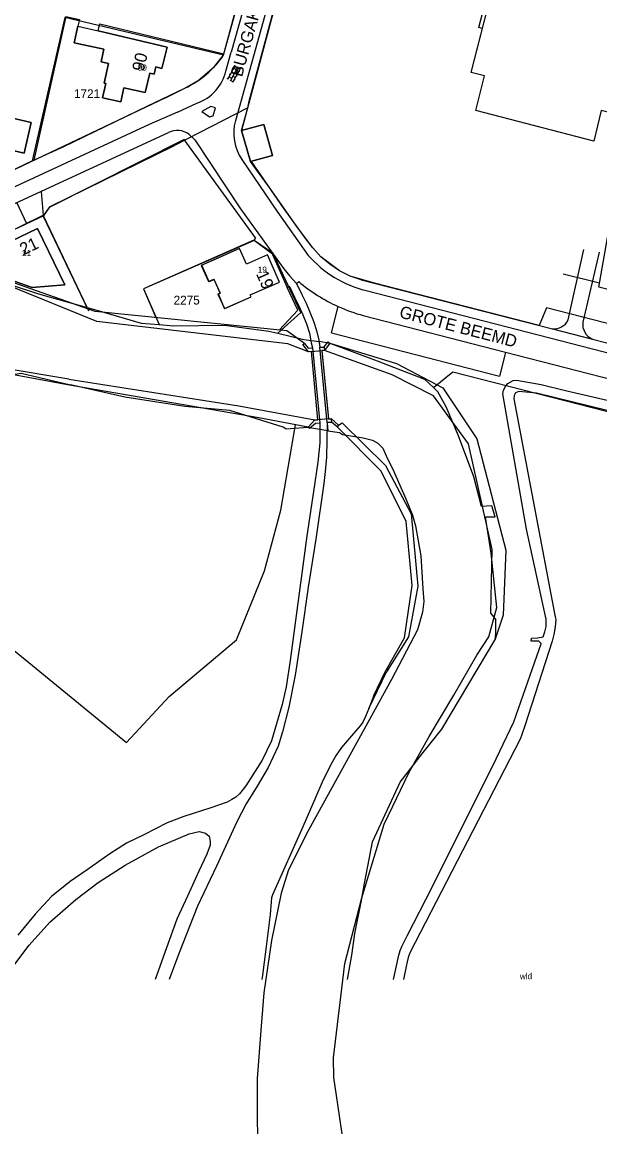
# Model space of a CAD drawing. Extents: x 148816 to 151297, y 399515 to 402500.
# Drawn here: x 150675.7 to 150794.1, y 399515.3 to 399743.1 of the extents above; entities that cross this region are included whole.
import ezdxf

# ---------------------------------------------------------------- set-up
doc = ezdxf.new("R2010")
doc.units = 0
for name, color, linetype in [('B01 Hoofdgebouw  [D] Norm', 7, 'Continuous'), ('B01 Hoofdgebouw  [T] Norm', 7, 'Continuous'), ('B01 hoofgebouw', 7, 'Continuous'), ('G01 perceelsgrens', 7, 'Continuous'), ('S02 Open verharding  Norm', 7, 'Continuous'), ('T03 Hek raster  [T] Norm', 7, 'Continuous'), ('T04 Haag heg  [D] Gem', 7, 'Continuous'), ('T09 Insteek water  [T] Norm', 7, 'Continuous'), ('V00 Kant verharding algemeen  [T] Norm', 7, 'Continuous'), ('V00 Kant verharding algemeen secundair  [T] Gem', 7, 'Continuous'), ('V06 Kant onverhard  [T] Gem', 7, 'Continuous'), ('Z01 perceelnummer', 7, 'Continuous'), ('Z02 huisnummer', 7, 'Continuous'), ('Z02 Huisnummer  [Tekst] Norm', 7, 'Continuous'), ('Z06 straatnaam', 7, 'Continuous'), ('Z19 Overige Tekst  [Tekst] Gem', 7, 'Continuous')]:
    doc.layers.add(name, color=color, linetype=linetype)

msp = doc.modelspace()

# ---------------------------------------------------------------- linework, layer by layer
at = {"layer": 'B01 Hoofdgebouw  [D] Norm'}
msp.add_line((150713.71, 399690.55), (150713.71, 399690.55), dxfattribs=at)
msp.add_lwpolyline([(150717.16, 399684.41), (150715.88, 399687.41), (150716.22, 399687.55), (150715.01, 399690.36), (150713.99, 399689.92), (150712.52, 399693.33), (150712.52, 399693.33)], dxfattribs=at)
at = {"layer": 'B01 Hoofdgebouw  [T] Norm'}
for p, q in [((150691.26, 399741.33), (150705.36, 399737.97)), ((150692.42, 399737.55), (150686.34, 399738.9)), ((150691.84, 399734.97), (150692.42, 399737.55)), ((150705.36, 399737.97), (150704.32, 399733.6)), ((150693.35, 399734.63), (150691.84, 399734.97)), ((150692.45, 399730.61), (150693.35, 399734.63)), ((150703.06, 399733.93), (150702.73, 399732.45)), ((150704.32, 399733.6), (150703.06, 399733.93)), ((150692.79, 399730.54), (150692.45, 399730.61)), ((150701.81, 399732.68), (150700.89, 399728.67)), ((150702.73, 399732.45), (150701.81, 399732.68)), ((150692.13, 399727.59), (150692.79, 399730.54)), ((150696.51, 399729.68), (150695.86, 399726.76)), ((150700.89, 399728.67), (150696.51, 399729.68)), ((150660.45, 399726.53), (150677.52, 399722.53)), ((150695.86, 399726.76), (150692.13, 399727.59)), ((150677.52, 399722.53), (150676.05, 399716.24)), ((150725.17, 399722.16), (150720.65, 399720.88)), ((150726.97, 399715.8), (150725.17, 399722.16)), ((150676.05, 399716.24), (150658.98, 399720.25)), ((150720.65, 399720.88), (150722.46, 399714.52)), ((150722.46, 399714.52), (150726.97, 399715.8)), ((150720.2, 399696.71), (150712.52, 399693.33)), ((150721.62, 399693.51), (150720.2, 399696.71)), ((150725.94, 399695.42), (150721.62, 399693.51)), ((150728.42, 399689.82), (150725.94, 399695.42)), ((150722.43, 399687.19), (150728.42, 399689.82)), ((150717.2, 399684.43), (150722.59, 399686.83)), ((150722.59, 399686.83), (150722.43, 399687.19))]:
    msp.add_line(p, q, dxfattribs=at)
for points in [[(150794.39, 399725.02), (150792.83, 399718.71), (150768.63, 399724.99), (150770.45, 399732.08), (150767.71, 399732.82), (150770.01, 399741.83), (150769.31, 399742.01), (150771, 399748.62)], [(150686.34, 399738.9), (150687.1, 399742.31), (150691.26, 399741.33)], [(150678.8, 399700.84), (150673.4, 399698.24), (150673.59, 399697.86), (150669.95, 399696.16), (150672.07, 399691.63), (150673.08, 399690.38), (150677.74, 399688.71), (150684.39, 399689.25), (150678.8, 399700.84)], [(150819.29, 399682.31), (150793.85, 399688.81), (150795.85, 399700.04)]]:
    msp.add_lwpolyline(points, dxfattribs=at)
at = {"layer": 'B01 hoofgebouw'}
for points in [[(150792.83, 399718.71), (150768.63, 399724.99), (150770.45, 399732.08), (150767.71, 399732.82), (150771.67, 399748.32), (150770.58, 399748.58), (150773.69, 399760.77), (150782.87, 399758.41)], [(150804.32, 399722.45), (150794.39, 399725.02), (150792.83, 399718.71), (150768.63, 399724.99), (150770.45, 399732.08), (150767.71, 399732.82), (150770.01, 399741.83), (150769.31, 399742.01), (150771, 399748.62)], [(150687.1, 399742.31), (150686.34, 399738.9), (150692.42, 399737.55), (150691.84, 399734.97), (150693.35, 399734.63), (150692.45, 399730.61), (150692.79, 399730.54), (150692.13, 399727.59), (150695.86, 399726.76), (150696.51, 399729.68), (150700.89, 399728.67), (150701.81, 399732.68), (150702.73, 399732.45), (150703.06, 399733.93), (150704.32, 399733.6), (150705.36, 399737.97), (150691.25, 399741.33)], [(150687.1, 399742.31), (150691.25, 399741.33)], [(150851.06, 399743.68), (150853.23, 399740.26), (150852.7, 399738.22), (150880.28, 399731.09), (150877.67, 399721.02), (150879.82, 399720.47), (150879.41, 399718.87), (150877.26, 399719.42), (150873.76, 399705.92), (150873.96, 399705.87), (150871.09, 399694.37), (150870.89, 399694.42), (150867.96, 399683.08), (150865.8, 399674.75), (150826.95, 399684.75), (150828.74, 399691.72), (150827.58, 399692.02), (150822.98, 399693.2), (150819.29, 399682.31), (150793.85, 399688.81), (150795.85, 399700.04), (150797.39, 399704.73), (150798.51, 399704.44), (150799.12, 399706.83)], [(150676.05, 399716.24), (150677.52, 399722.53), (150660.45, 399726.53), (150658.98, 399720.25), (150676.05, 399716.24)], [(150804.33, 399722.45), (150794.39, 399725.02), (150792.83, 399718.71)], [(150722.46, 399714.52), (150720.65, 399720.88), (150725.17, 399722.16), (150726.97, 399715.8), (150722.46, 399714.52)], [(150672.07, 399691.63), (150669.95, 399696.16), (150673.59, 399697.86), (150673.4, 399698.24), (150678.8, 399700.84), (150680.97, 399696.34)], [(150717.12, 399684.39), (150722.59, 399686.83), (150722.43, 399687.19), (150728.42, 399689.82), (150725.94, 399695.42), (150721.62, 399693.51), (150720.2, 399696.71), (150715.62, 399694.69)], [(150680.97, 399696.34), (150684.39, 399689.25), (150677.74, 399688.71), (150673.08, 399690.38), (150672.07, 399691.63)], [(150715.62, 399694.69), (150712.37, 399693.26), (150713.83, 399689.96), (150714.95, 399690.45), (150716.23, 399687.55), (150715.8, 399687.37), (150717.12, 399684.39)]]:
    msp.add_lwpolyline(points, dxfattribs=at)
at = {"layer": 'G01 perceelsgrens'}
for points in [[(150721.89, 399725.52), (150722.22, 399726.95), (150727.11, 399745.14), (150729.57, 399754.37), (150733.34, 399766.66), (150735.28, 399772.64), (150736.48, 399777.07), (150737.93, 399783.91)], [(150716.96, 399736.38), (150719.35, 399745.17), (150721.53, 399753.97)], [(150684.39, 399744.04), (150677.74, 399714.69)], [(150716.96, 399736.38), (150684.39, 399744.04)], [(150677.74, 399714.69), (150684.04, 399717.59), (150701.29, 399725.92), (150709.01, 399729.6), (150711.74, 399731.14), (150715.08, 399734), (150716.96, 399736.38)], [(150660.45, 399726.53), (150677.52, 399722.53), (150676.05, 399716.24), (150658.98, 399720.25), (150660.45, 399726.53)], [(150721.89, 399725.52), (150706.9, 399717.85)], [(150781.64, 399680.96), (150756.61, 399687.38), (150747.9, 399689.62), (150742.89, 399691.07), (150740.73, 399692.14), (150736.89, 399695.03), (150735.26, 399696.83), (150732.13, 399701.02), (150726.48, 399709.02), (150722.46, 399714.52), (150720.65, 399720.88), (150721.89, 399725.52)], [(150680.02, 399703.39), (150681.37, 399705.34), (150706.9, 399717.85)], [(150658.75, 399705.64), (150677.74, 399714.69)], [(150680.02, 399703.39), (150664.9, 399696.28)], [(150688.98, 399684.61), (150680.02, 399703.39)], [(150728.06, 399679.37), (150732.78, 399683.61), (150727.09, 399695.67), (150723.2, 399698.33), (150700.56, 399688.46), (150703.73, 399681.12)], [(150664.9, 399696.28), (150665.71, 399694.2), (150668.36, 399690.93), (150679.02, 399687.41), (150688.98, 399684.61)], [(150688.98, 399684.61), (150691.41, 399683.93), (150700.06, 399681.42), (150703.73, 399681.12)], [(150867.85, 399662.75), (150821.14, 399674.82), (150783.13, 399684.59), (150781.64, 399680.96)], [(150703.73, 399681.12), (150706.65, 399680.88), (150717.11, 399681.01), (150726.24, 399679.81), (150728.06, 399679.37)], [(150728.06, 399679.37), (150733.39, 399678.09), (150736.57, 399677.67)], [(150736.57, 399677.67), (150736.69, 399676.44), (150737.58, 399676.52), (150737.65, 399675.78), (150737.11, 399675.72), (150738.44, 399661.77), (150738.99, 399661.81), (150739.06, 399661.06), (150738.17, 399660.98), (150738.32, 399659.38)], [(150759.97, 399668.22), (150758.24, 399669.87), (150748.53, 399673.6), (150738.77, 399677.27), (150736.57, 399677.67)], [(150665.06, 399675.4), (150671.8, 399670.56), (150675.42, 399671.15), (150685.54, 399668.76)], [(150759.97, 399668.22), (150763.92, 399671.46), (150832.55, 399653.91)], [(150738.32, 399659.38), (150734.25, 399660.05), (150729.75, 399659.68), (150729.16, 399660.09), (150718.24, 399663.55), (150709.03, 399664.35), (150696.72, 399666.27), (150685.54, 399668.76)], [(150741.26, 399515.27), (150739.54, 399526.79), (150739.45, 399530.82), (150741.83, 399550.2), (150745.29, 399563.63), (150749.89, 399578.74), (150754.91, 399589.25), (150759.1, 399596.71), (150764.17, 399605.19), (150768.89, 399613.36), (150771.32, 399617.11), (150772.94, 399623.16), (150771.79, 399634.29), (150770.63, 399641.71), (150772.66, 399641.75), (150771.93, 399644.01), (150769.84, 399643.84), (150768.27, 399649.94), (150765.1, 399658.35), (150762.59, 399664.3), (150760.86, 399667.36)], [(150760.86, 399667.36), (150759.97, 399668.22)], [(150741.34, 399658.61), (150745.55, 399657.9), (150747.51, 399657.42), (150748.6, 399656.84), (150749.62, 399655.8), (150750.57, 399653.64), (150751.58, 399651.66), (150754.34, 399645.42), (150755.65, 399642.06), (150756.29, 399639.9), (150757.36, 399633.74), (150757.77, 399626.96), (150757.99, 399624.39), (150757.73, 399622.15), (150756.73, 399618.59), (150751.36, 399608.37), (150745.78, 399598.23), (150734.39, 399577.47), (150730.29, 399569.36), (150728.75, 399564.62), (150726.76, 399554.87), (150725.2, 399544.14), (150724.64, 399537.3), (150723.83, 399526.59), (150723.82, 399518), (150723.9, 399515.27)], [(150738.32, 399659.38), (150740.74, 399658.98), (150741.34, 399658.61)]]:
    msp.add_lwpolyline(points, dxfattribs=at)
at = {"layer": 'S02 Open verharding  Norm'}
for p, q in [((150719.34, 399734.23), (150717.74, 399731.35)), ((150719.87, 399733.94), (150718.27, 399731.05)), ((150718.79, 399733.22), (150718.65, 399733.3)), ((150720.39, 399733.65), (150718.79, 399730.76)), ((150719.55, 399733.37), (150719.03, 399733.66)), ((150719.27, 399734.1), (150719.14, 399734.17)), ((150719.83, 399732.64), (150719.31, 399732.93)), ((150720.32, 399733.52), (150719.8, 399733.81)), ((150720.08, 399733.08), (150720.21, 399733.01)), ((150717.81, 399731.48), (150717.68, 399731.55)), ((150718.06, 399731.91), (150718.58, 399731.62)), ((150718.3, 399732.35), (150718.17, 399732.42)), ((150718.86, 399730.89), (150718.34, 399731.18)), ((150719.07, 399732.5), (150718.54, 399732.79)), ((150719.35, 399731.77), (150718.82, 399732.06)), ((150719.11, 399731.33), (150719.24, 399731.26)), ((150719.59, 399732.21), (150719.72, 399732.13))]:
    msp.add_line(p, q, dxfattribs=at)
at = {"layer": 'T03 Hek raster  [T] Norm'}
msp.add_line((150794.05, 399689.59), (150786.59, 399691.49), dxfattribs=at)
at = {"layer": 'T04 Haag heg  [D] Gem'}
for p, q in [((150684.58, 399744.29), (150678.06, 399714.81)), ((150708.89, 399719.08), (150681.18, 399705.09)), ((150723.49, 399698.9), (150708.89, 399719.08)), ((150679.91, 399703.46), (150664.55, 399696.03)), ((150681.18, 399705.09), (150679.95, 399703.38)), ((150679.95, 399703.38), (150689.25, 399683.94)), ((150723.49, 399698.9), (150723.21, 399698.42)), ((150723.16, 399698.42), (150700.52, 399688.48)), ((150723.21, 399698.42), (150726.95, 399695.6)), ((150700.52, 399688.48), (150703.05, 399682.55)), ((150732.15, 399684.1), (150729.98, 399688.76)), ((150732.15, 399684.1), (150728.32, 399680)), ((150728.71, 399643.07), (150731.69, 399660.61)), ((150725.37, 399630.64), (150728.71, 399643.07)), ((150719.63, 399616.53), (150725.37, 399630.64)), ((150662.96, 399623.4), (150697.02, 399595.45)), ((150705.81, 399604.91), (150719.63, 399616.53)), ((150697.02, 399595.45), (150705.81, 399604.91))]:
    msp.add_line(p, q, dxfattribs=at)
for points in [[(150684.58, 399744.29), (150687.4, 399743.67), (150687.1, 399742.31)], [(150691.26, 399741.33), (150691.59, 399742.74), (150717.03, 399736.63)]]:
    msp.add_lwpolyline(points, dxfattribs=at)
at = {"layer": 'T09 Insteek water  [T] Norm'}
for p, q in [((150690.65, 399683.8), (150672.77, 399690.11)), ((150690.93, 399681.73), (150672.84, 399689.11)), ((150729.92, 399679.84), (150690.65, 399683.8)), ((150730.15, 399677.2), (150690.93, 399681.73)), ((150733.55, 399677.27), (150729.92, 399679.84)), ((150734.36, 399675.56), (150730.15, 399677.2)), ((150738.73, 399677.34), (150752.39, 399673.16)), ((150751.53, 399670.86), (150737.64, 399675.82)), ((150684.97, 399668.79), (150669.94, 399671.53)), ((150685.19, 399669.95), (150671.74, 399672.18)), ((150752.39, 399673.16), (150761.91, 399668.18)), ((150685.19, 399669.95), (150720.05, 399664.48)), ((150759.98, 399666.55), (150751.53, 399670.86)), ((150724.2, 399661.99), (150684.97, 399668.79)), ((150761.91, 399668.18), (150768.88, 399657.68)), ((150776.77, 399667.16), (150776.49, 399666.62)), ((150777.45, 399667.42), (150776.77, 399667.16)), ((150781.08, 399667.1), (150777.45, 399667.42)), ((150827.15, 399655.63), (150781.08, 399667.1)), ((150767.18, 399656.65), (150759.98, 399666.55)), ((150776.49, 399666.62), (150776.45, 399665.91)), ((150776.45, 399665.91), (150784.8, 399621.9)), ((150720.05, 399664.48), (150735.68, 399661.57)), ((150734.27, 399660.13), (150724.2, 399661.99)), ((150749.28, 399651.07), (150740.22, 399660.17)), ((150740.52, 399660.51), (150741.28, 399660.97)), ((150741.28, 399660.97), (150750.12, 399652.27)), ((150772.01, 399635.01), (150767.18, 399656.65)), ((150768.88, 399657.68), (150774.8, 399634.88)), ((150754.38, 399640.76), (150749.28, 399651.07)), ((150750.12, 399652.27), (150755.43, 399642.31)), ((150755.43, 399642.31), (150756.77, 399627.53)), ((150755.6, 399627.63), (150754.38, 399640.76)), ((150771.72, 399621.92), (150772.01, 399635.01)), ((150774.8, 399634.88), (150774.27, 399621.54)), ((150754.01, 399616.9), (150755.6, 399627.63)), ((150756.77, 399627.53), (150754.86, 399617.14)), ((150771.72, 399621.92), (150772.74, 399620.58)), ((150774.27, 399621.54), (150772.57, 399616.46)), ((150784.8, 399621.9), (150784.96, 399621.21)), ((150772.74, 399617.9), (150772.74, 399620.58)), ((150784.94, 399619.18), (150784.67, 399617.63)), ((150785.04, 399620.68), (150784.94, 399619.18)), ((150784.96, 399621.21), (150785.04, 399620.68)), ((150750.07, 399609.97), (150754.01, 399616.9)), ((150754.86, 399617.14), (150750.35, 399609.95)), ((150772.57, 399616.46), (150772.69, 399616.99)), ((150772.69, 399616.99), (150772.74, 399617.9)), ((150784.67, 399617.63), (150784.3, 399616.23)), ((150761.67, 399598.18), (150772.57, 399616.46)), ((150784.3, 399616.23), (150778.68, 399598.87)), ((150746.75, 399602.45), (150750.35, 399609.95)), ((150747.78, 399605.1), (150750.07, 399609.97)), ((150778.68, 399598.87), (150778.1, 399597.12)), ((150757.61, 399593.09), (150761.67, 399598.18)), ((150778.1, 399597.12), (150777.75, 399596.13)), ((150777.75, 399596.13), (150755.14, 399552.39)), ((150753.15, 399587.35), (150757.61, 399593.09)), ((150747.5, 399575.12), (150753.15, 399587.35)), ((150745.85, 399566.56), (150747.5, 399575.12)), ((150745.13, 399562.72), (150745.85, 399566.56)), ((150743.89, 399556.29), (150745.13, 399562.72)), ((150743.21, 399551.85), (150743.89, 399556.29)), ((150742.34, 399546.87), (150743.21, 399551.85)), ((150754.79, 399551.37), (150754.56, 399550.53)), ((150755.14, 399552.39), (150754.79, 399551.37)), ((150754.36, 399549.54), (150753.86, 399546.87)), ((150754.56, 399550.53), (150754.36, 399549.54))]:
    msp.add_line(p, q, dxfattribs=at)
for points in [[(150751.78, 399546.87), (150752.9, 399551.9), (150753.13, 399552.86), (150753.48, 399553.68), (150754.56, 399555.86), (150759.68, 399565.79), (150772.83, 399592.09), (150776.42, 399599.73), (150780.29, 399610.63), (150782.07, 399615.72), (150782.07, 399615.77), (150781.56, 399616.22), (150781.1, 399616.27), (150780.03, 399616.21), (150780.06, 399616.87), (150781.4, 399616.91), (150782.47, 399617.14), (150782.84, 399618.18), (150783.07, 399619.27), (150783.06, 399620.75), (150782.8, 399622.01), (150779.05, 399639.18), (150774.18, 399666.92), (150774.33, 399667.68), (150774.83, 399668.54), (150775.24, 399669.05), (150776.35, 399669.67), (150777.01, 399669.72), (150782.09, 399668.86), (150787.07, 399667.59), (150830.67, 399657.53)], [(150747.78, 399605.1), (150746.75, 399602.45), (150746.05, 399600.77), (150745.49, 399599.65), (150744.94, 399598.89), (150743.15, 399596.82), (150741.15, 399594.42), (150740.02, 399592.9), (150739.19, 399591.45), (150737.35, 399587.81), (150735.67, 399583.87), (150733.22, 399578.17), (150726.97, 399564.26), (150726.77, 399563.62), (150726.67, 399562.83), (150726.48, 399560.22), (150725.63, 399553.13), (150724.95, 399547.8), (150724.82, 399546.87)]]:
    msp.add_lwpolyline(points, dxfattribs=at)
at = {"layer": 'V00 Kant verharding algemeen  [T] Norm'}
for p, q in [((150716.96, 399736.38), (150720.67, 399750)), ((150722.15, 399750), (150718.51, 399736.99)), ((150726.9, 399750), (150719.36, 399722.92)), ((150728.4, 399750), (150720.65, 399720.88)), ((150717.55, 399733.54), (150718.51, 399736.99)), ((150705.02, 399727.62), (150709.01, 399729.6)), ((150707.53, 399724.67), (150701.7, 399722.12)), ((150701.7, 399722.12), (150660.67, 399703.16)), ((150661.91, 399700.31), (150705.64, 399720.52)), ((150709.87, 399720.1), (150711.03, 399719)), ((150711.03, 399719), (150720.42, 399704.88)), ((150720.67, 399714.94), (150727.91, 399704.32)), ((150729.39, 399704.82), (150722.65, 399714.57)), ((150720.42, 399704.88), (150729.27, 399692.57)), ((150727.91, 399704.32), (150734.31, 399695.31)), ((150733.79, 399698.72), (150729.39, 399704.82)), ((150735.26, 399696.83), (150733.79, 399698.72)), ((150736.89, 399695.03), (150735.26, 399696.83)), ((150738.72, 399693.49), (150736.89, 399695.03)), ((150729.27, 399692.57), (150730.55, 399691.04)), ((150740.73, 399692.14), (150738.72, 399693.49)), ((150742.89, 399691.07), (150740.73, 399692.14)), ((150730.55, 399691.04), (150731.91, 399689.58)), ((150731.91, 399689.58), (150732.35, 399689.95)), ((150745.17, 399690.32), (150742.89, 399691.07)), ((150745.17, 399690.32), (150784.35, 399680.26)), ((150730.44, 399688.96), (150729.98, 399688.76)), ((150746.17, 399688.08), (150952.48, 399635.08)), ((150739.09, 399679.46), (150740.47, 399684.82)), ((150739.09, 399679.46), (150773.52, 399670.57)), ((150784.35, 399680.26), (150792.55, 399678.16)), ((150733.2, 399677.03), (150733.55, 399677.27)), ((150734.36, 399675.56), (150733.2, 399677.03)), ((150733.55, 399677.27), (150734.32, 399676.29)), ((150734.32, 399676.29), (150735.18, 399676.37)), ((150735.18, 399676.37), (150736.66, 399660.93)), ((150736.69, 399676.5), (150737.59, 399676.55)), ((150738.16, 399661.06), (150736.69, 399676.5)), ((150737.59, 399676.55), (150738.38, 399677.58)), ((150738.73, 399677.34), (150737.64, 399675.82)), ((150738.38, 399677.58), (150738.73, 399677.34)), ((150792.55, 399678.16), (150831.01, 399668.28)), ((150734.94, 399675.62), (150734.36, 399675.56)), ((150736.25, 399661.63), (150734.94, 399675.62)), ((150737.64, 399675.82), (150737.09, 399675.78)), ((150737.09, 399675.78), (150738.44, 399661.81)), ((150774.77, 399675.43), (150773.52, 399670.57)), ((150856.77, 399654.27), (150774.77, 399675.43)), ((150734.27, 399660.13), (150735.68, 399661.57)), ((150734.59, 399659.81), (150734.27, 399660.13)), ((150735.76, 399660.85), (150734.59, 399659.81)), ((150735.68, 399661.57), (150736.25, 399661.63)), ((150736.66, 399660.93), (150735.76, 399660.85)), ((150736.66, 399660.93), (150736.66, 399656.91)), ((150739.04, 399661.15), (150738.16, 399661.06)), ((150738.44, 399661.81), (150739, 399661.88)), ((150739, 399661.88), (150740.52, 399660.51)), ((150740.22, 399660.17), (150739.04, 399661.15)), ((150740.52, 399660.51), (150740.22, 399660.17)), ((150736.66, 399656.91), (150736.25, 399652.95)), ((150736.25, 399652.95), (150735.39, 399646.88)), ((150735.39, 399646.88), (150734.04, 399637.84))]:
    msp.add_line(p, q, dxfattribs=at)
for points in [[(150717.41, 399733.07), (150717.55, 399733.54)], [(150705.02, 399727.62), (150660.44, 399706.44)], [(150707.53, 399724.67), (150711.49, 399726.5)], [(150712.51, 399724.77), (150714.04, 399723.71), (150714.82, 399723.91), (150715.28, 399725.58), (150714.36, 399725.8), (150712.51, 399724.77)], [(150680.01, 399703.5), (150679.63, 399708.43)], [(150674.54, 399706.08), (150676.53, 399701.82)], [(150787.58, 399682.07), (150790.78, 399696.49)], [(150726.73, 399696.1), (150729.98, 399688.76), (150730.44, 399688.96), (150731.5, 399686.77), (150732.38, 399684.96), (150733.2, 399683.13), (150733.94, 399681.27), (150734.53, 399679.36), (150734.93, 399677.38), (150735.18, 399676.37)], [(150793.98, 399695.96), (150790.6, 399681.61)], [(150731.91, 399689.58), (150733, 399687.32), (150733.88, 399685.51), (150734.65, 399683.66), (150735.39, 399681.8), (150736.03, 399679.91), (150736.48, 399677.94), (150736.69, 399676.5)], [(150738.16, 399661.06), (150738.15, 399657.38), (150738.02, 399653.92), (150737.78, 399651.03), (150737.49, 399648.54), (150735.88, 399637.14), (150734.3, 399627.33), (150733.01, 399618.17), (150731.65, 399609.3), (150730.34, 399602.7), (150729.05, 399597.67), (150728.13, 399594.69), (150726.09, 399590.34), (150723.83, 399586.55), (150721.59, 399582.93), (150719.65, 399579.19), (150715.49, 399570.14), (150711.6, 399561.95), (150707.74, 399552.03), (150705.79, 399546.87)], [(150734.04, 399637.84), (150733.07, 399630.63), (150731.82, 399621.48), (150730.57, 399612.27), (150729.79, 399606.91), (150728.97, 399603.25), (150727.82, 399599.28), (150726.75, 399595.8), (150724.87, 399591.88), (150721.52, 399586.59), (150720.21, 399584.98), (150719.47, 399584.29), (150718.66, 399583.76), (150717.68, 399583.22), (150714.36, 399582.09), (150708.78, 399580.31), (150705.36, 399578.97), (150700.6, 399576.56), (150697.03, 399574.82), (150693.61, 399572.62), (150688.99, 399569.37), (150685.49, 399567), (150681.65, 399563.88), (150678.29, 399560.29), (150674.76, 399556.01)], [(150671.82, 399546.87), (150672.49, 399547.87), (150677.08, 399553.94), (150681.3, 399558.65), (150686.63, 399563.32), (150691.23, 399566.8), (150696.77, 399570.35), (150703.64, 399574.07), (150709.89, 399576.76), (150711.95, 399577.25), (150713.22, 399576.9), (150713.98, 399576.3), (150714.17, 399575.21), (150714.17, 399574.45), (150713.54, 399572.59), (150711.89, 399569.08), (150709.53, 399563.94), (150707.34, 399559.24), (150705.27, 399553.39), (150702.9, 399546.87)]]:
    msp.add_lwpolyline(points, dxfattribs=at)
for centre, radius, start, end in [((150700.92, 399747.13), 19.31, 294.7598, 326.1573), ((150708.44, 399735.2), 9.22, 289.3267, 346.6921), ((150729.01, 399720.41), 9.97, 165.4021, 213.243), ((150707.42, 399716.86), 4.06, 52.8948, 115.9229), ((150751.8, 399710.65), 23.26, 221.2559, 255.9886), ((150754.82, 399716.51), 34.79, 229.7649, 245.6377), ((150784.72, 399683.38), 3.14, 263.1581, 335.3899), ((150793.85, 399681.17), 3.28, 172.3049, 246.6238)]:
    msp.add_arc(centre, radius, start, end, dxfattribs=at)
at = {"layer": 'V00 Kant verharding algemeen secundair  [T] Gem'}
msp.add_line((150745.58, 399682.97), (150774.77, 399675.44), dxfattribs=at)
msp.add_arc((150754.82, 399716.51), 34.79, 245.6377, 254.586, dxfattribs=at)
at = {"layer": 'V06 Kant onverhard  [T] Gem'}
for p, q in [((150734.94, 399675.62), (150737.09, 399675.78)), ((150738.44, 399661.81), (150736.25, 399661.63))]:
    msp.add_line(p, q, dxfattribs=at)

# ---------------------------------------------------------------- texts
at = {"layer": 'Z01 perceelnummer'}
for s, p in [('1721', (150686.28, 399727.55)), ('2275', (150706.71, 399685.24))]:
    msp.add_text(s, height=1.8, dxfattribs=at).set_placement(p)
at = {"layer": 'Z02 huisnummer'}
for s, rotation, p in [('90', 77.0612, (150700.57, 399732.87)), ('21', 25.7195, (150675.9, 399695.28)), ('19', 293.8985, (150723.56, 399691.52))]:
    msp.add_text(s, height=2.5, rotation=rotation, dxfattribs=at).set_placement(p)
at = {"layer": 'Z02 Huisnummer  [Tekst] Norm'}
for s, p in [('90', (150699.36, 399733.17)), ('21', (150675.64, 399695.17)), ('19', (150723.96, 399691.76))]:
    msp.add_text(s, height=1.25, dxfattribs=at).set_placement(p)
at = {"layer": 'Z06 straatnaam'}
for s, rotation, p in [('BURGAKKER', 74.2827, (150720.72, 399731.75)), ('GROTE BEEMD', 345.408, (150752.82, 399682.62))]:
    msp.add_text(s, height=2.5, rotation=rotation, dxfattribs=at).set_placement(p)
at = {"layer": 'Z19 Overige Tekst  [Tekst] Gem'}
msp.add_text('wld', height=1.25, dxfattribs=at).set_placement((150777.69, 399546.95))

doc.saveas('drawing.dxf')
